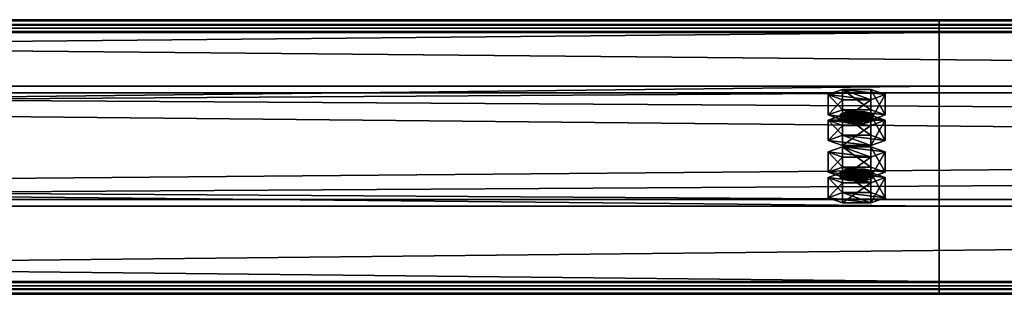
# Model space of a CAD drawing. Header units: millimetres. Extents: x -333 to 67333, y -930 to 39730.
# Tile 645 of 656: x 5766 to 6124, y 26332 to 26432. Entities that reach past the tile are written whole.
import ezdxf

# ---------------------------------------------------------------- set-up
doc = ezdxf.new("R2010")
doc.units = ezdxf.units.MM
doc.layers.add('13', color=7, linetype='Continuous')
doc.layers.add('95', color=7, linetype='Continuous')

msp = doc.modelspace()

# ---------------------------------------------------------------- meshes
at = {"layer": '13', "color": 30}
mesh = msp.add_polyface(dxfattribs=at)
corners = [(-330.01, 26335.22, 6081.7), (-330.01, 26407.61, 6066.31), (6099.99, 26407.61, 6066.31), (6099.99, 26335.22, 6081.7), (-330.01, 26366.44, 5872.64), (6099.99, 26366.44, 5872.64), (-330.01, 26427.09, 5859.75), (6099.99, 26427.09, 5859.75), (-330.01, 26429.79, 5872.47), (6099.99, 26429.79, 5872.47), (-330.01, 26431.74, 5872.05), (6099.99, 26431.74, 5872.05), (-330.01, 26428.63, 5857.38), (6099.99, 26428.63, 5857.38), (-330.01, 26364.07, 5871.1), (6099.99, 26364.07, 5871.1), (-330.01, 26405.23, 6064.77), (6099.99, 26405.23, 6064.77), (-330.01, 26336.76, 6079.33), (6099.99, 26336.76, 6079.33), (-330.01, 26334.06, 6066.61), (6099.99, 26334.06, 6066.61), (-330.01, 26332.1, 6067.03), (6099.99, 26332.1, 6067.03)]
mesh.append_faces([[corners[k] for k in face] for face in [(0, 2, 3, 3), (1, 5, 2, 2), (4, 7, 5, 5), (6, 9, 7, 7), (8, 11, 9, 9), (10, 13, 11, 11), (12, 15, 13, 13), (14, 17, 15, 15), (16, 19, 17, 17), (18, 21, 19, 19), (20, 23, 21, 21), (22, 3, 23, 23), (20, 0, 22, 22), (8, 12, 10, 10), (11, 7, 9, 9), (23, 19, 21, 21)]], dxfattribs={"vtx0": -1, "color": 30})
mesh.append_faces([[corners[k] for k in face] for face in [(1, 16, 4, 4), (16, 0, 18, 18), (18, 0, 20, 20), (12, 6, 14, 14), (14, 4, 16, 16), (3, 19, 23, 23), (19, 2, 17, 17), (17, 2, 15, 15), (15, 5, 13, 13)]], dxfattribs={"vtx0": -1, "vtx1": -1, "color": 30})
mesh.append_faces([[corners[k] for k in face] for face in [(16, 1, 0, 0), (12, 8, 6, 6), (14, 6, 4, 4), (7, 11, 13, 13), (19, 3, 2, 2), (15, 2, 5, 5), (13, 5, 7, 7)]], dxfattribs={"vtx0": -1, "vtx2": -1, "vtx3": -1, "color": 30})
mesh.append_faces([[corners[k] for k in face] for face in [(0, 1, 2, 2), (1, 4, 5, 5), (4, 6, 7, 7), (6, 8, 9, 9), (8, 10, 11, 11), (10, 12, 13, 13), (12, 14, 15, 15), (14, 16, 17, 17), (16, 18, 19, 19), (18, 20, 21, 21), (20, 22, 23, 23), (22, 0, 3, 3)]], dxfattribs={"vtx2": -1, "vtx3": -1, "color": 30})
mesh = msp.add_polyface(dxfattribs=at)
corners = [(4899.99, 26335.22, 6081.7), (4899.99, 26407.61, 6066.31), (11699.99, 26407.61, 6066.31), (11699.99, 26335.22, 6081.7), (4899.99, 26366.44, 5872.64), (11699.99, 26366.44, 5872.64), (4899.99, 26427.09, 5859.75), (11699.99, 26427.09, 5859.75), (4899.99, 26429.79, 5872.47), (11699.99, 26429.79, 5872.47), (4899.99, 26431.74, 5872.05), (11699.99, 26431.74, 5872.05), (4899.99, 26428.63, 5857.38), (11699.99, 26428.63, 5857.38), (4899.99, 26364.07, 5871.1), (11699.99, 26364.07, 5871.1), (4899.99, 26405.23, 6064.77), (11699.99, 26405.23, 6064.77), (4899.99, 26336.76, 6079.33), (11699.99, 26336.76, 6079.33), (4899.99, 26334.06, 6066.61), (11699.99, 26334.06, 6066.61), (4899.99, 26332.1, 6067.03), (11699.99, 26332.1, 6067.03)]
mesh.append_faces([[corners[k] for k in face] for face in [(0, 2, 3, 3), (1, 5, 2, 2), (4, 7, 5, 5), (6, 9, 7, 7), (8, 11, 9, 9), (10, 13, 11, 11), (12, 15, 13, 13), (14, 17, 15, 15), (16, 19, 17, 17), (18, 21, 19, 19), (20, 23, 21, 21), (22, 3, 23, 23), (20, 0, 22, 22), (8, 12, 10, 10), (11, 7, 9, 9), (23, 19, 21, 21)]], dxfattribs={"vtx0": -1, "color": 30})
mesh.append_faces([[corners[k] for k in face] for face in [(1, 16, 4, 4), (16, 0, 18, 18), (18, 0, 20, 20), (12, 6, 14, 14), (14, 4, 16, 16), (3, 19, 23, 23), (19, 2, 17, 17), (17, 2, 15, 15), (15, 5, 13, 13)]], dxfattribs={"vtx0": -1, "vtx1": -1, "color": 30})
mesh.append_faces([[corners[k] for k in face] for face in [(16, 1, 0, 0), (12, 8, 6, 6), (14, 6, 4, 4), (7, 11, 13, 13), (19, 3, 2, 2), (15, 2, 5, 5), (13, 5, 7, 7)]], dxfattribs={"vtx0": -1, "vtx2": -1, "vtx3": -1, "color": 30})
mesh.append_faces([[corners[k] for k in face] for face in [(0, 1, 2, 2), (1, 4, 5, 5), (4, 6, 7, 7), (6, 8, 9, 9), (8, 10, 11, 11), (10, 12, 13, 13), (12, 14, 15, 15), (14, 16, 17, 17), (16, 18, 19, 19), (18, 20, 21, 21), (20, 22, 23, 23), (22, 0, 3, 3)]], dxfattribs={"vtx2": -1, "vtx3": -1, "color": 30})
at = {"layer": '95', "color": 20}
mesh = msp.add_polyface(dxfattribs=at)
corners = [(6075.99, 26397.21, 6017.41), (6075.19, 26396.59, 6014.47), (6075.19, 26394.63, 6014.89), (6075.99, 26395.25, 6017.82), (6072.99, 26396.13, 6012.32), (6072.99, 26394.17, 6012.74), (6069.99, 26395.96, 6011.54), (6069.99, 26394.01, 6011.95), (6066.99, 26396.13, 6012.32), (6066.99, 26394.17, 6012.74), (6064.79, 26396.59, 6014.47), (6064.79, 26394.63, 6014.89), (6063.99, 26397.21, 6017.41), (6063.99, 26395.25, 6017.82), (6064.79, 26397.83, 6020.34), (6064.79, 26395.88, 6020.76), (6066.99, 26398.29, 6022.49), (6066.99, 26396.33, 6022.91), (6069.99, 26398.46, 6023.28), (6069.99, 26396.5, 6023.69), (6072.99, 26398.29, 6022.49), (6072.99, 26396.33, 6022.91), (6075.19, 26397.83, 6020.34), (6075.19, 26395.88, 6020.76), (6080.38, 26395.25, 6017.82), (6075.19, 26393.38, 6009.02), (6075.19, 26386.05, 6010.58), (6080.38, 26387.92, 6019.38), (6064.79, 26393.38, 6009.02), (6064.79, 26386.05, 6010.58), (6059.6, 26395.25, 6017.82), (6059.6, 26387.92, 6019.38), (6064.79, 26397.13, 6026.63), (6064.79, 26389.79, 6028.19), (6075.19, 26397.13, 6026.63), (6075.19, 26389.79, 6028.19), (6080.38, 26404.55, 6015.85), (6075.19, 26402.68, 6007.04), (6075.19, 26395.34, 6008.6), (6080.38, 26397.21, 6017.41), (6064.79, 26402.68, 6007.04), (6064.79, 26395.34, 6008.6), (6059.6, 26404.55, 6015.85), (6059.6, 26397.21, 6017.41), (6064.79, 26406.42, 6024.65), (6064.79, 26399.08, 6026.21), (6075.19, 26406.42, 6024.65), (6075.19, 26399.08, 6026.21), (6075.99, 26376.42, 5919.59), (6075.19, 26375.8, 5916.66), (6075.19, 26373.84, 5917.07), (6075.99, 26374.46, 5920.01), (6072.99, 26375.34, 5914.51), (6072.99, 26373.38, 5914.93), (6069.99, 26375.17, 5913.72), (6069.99, 26373.22, 5914.14), (6066.99, 26375.34, 5914.51), (6066.99, 26373.38, 5914.93), (6064.79, 26375.8, 5916.66), (6064.79, 26373.84, 5917.07), (6063.99, 26376.42, 5919.59), (6063.99, 26374.46, 5920.01), (6064.79, 26377.04, 5922.53), (6064.79, 26375.09, 5922.94), (6066.99, 26377.5, 5924.68), (6066.99, 26375.54, 5925.09), (6069.99, 26377.67, 5925.46), (6069.99, 26375.71, 5925.88), (6072.99, 26377.5, 5924.68), (6072.99, 26375.54, 5925.09), (6075.19, 26377.04, 5922.53), (6075.19, 26375.09, 5922.94), (6080.38, 26374.46, 5920.01), (6075.19, 26372.59, 5911.2), (6075.19, 26365.26, 5912.76), (6080.38, 26367.13, 5921.57), (6064.79, 26372.59, 5911.2), (6064.79, 26365.26, 5912.76), (6059.6, 26374.46, 5920.01), (6059.6, 26367.13, 5921.57), (6064.79, 26376.33, 5928.81), (6064.79, 26369, 5930.37), (6075.19, 26376.33, 5928.81), (6075.19, 26369, 5930.37), (6080.38, 26383.76, 5918.03), (6075.19, 26381.88, 5909.23), (6075.19, 26374.55, 5910.79), (6080.38, 26376.42, 5919.59), (6064.79, 26381.88, 5909.23), (6064.79, 26374.55, 5910.79), (6059.6, 26383.76, 5918.03), (6059.6, 26376.42, 5919.59), (6064.79, 26385.63, 5926.84), (6064.79, 26378.29, 5928.4), (6075.19, 26385.63, 5926.84), (6075.19, 26378.29, 5928.4)]
mesh.append_faces([[corners[k] for k in face] for face in [(0, 2, 3, 3), (1, 5, 2, 2), (4, 7, 5, 5), (6, 9, 7, 7), (8, 11, 9, 9), (10, 13, 11, 11), (12, 15, 13, 13), (14, 17, 15, 15), (16, 19, 17, 17), (18, 21, 19, 19), (20, 23, 21, 21), (22, 3, 23, 23), (6, 10, 8, 8), (16, 20, 18, 18), (23, 19, 21, 21), (11, 7, 9, 9), (24, 26, 27, 27), (25, 29, 26, 26), (28, 31, 29, 29), (30, 33, 31, 31), (32, 35, 33, 33), (34, 27, 35, 35), (25, 30, 28, 28), (32, 24, 34, 34), (27, 33, 35, 35), (31, 26, 29, 29), (36, 38, 39, 39), (37, 41, 38, 38), (40, 43, 41, 41), (42, 45, 43, 43), (44, 47, 45, 45), (46, 39, 47, 47), (37, 42, 40, 40), (44, 36, 46, 46), (39, 45, 47, 47), (43, 38, 41, 41), (48, 50, 51, 51), (49, 53, 50, 50), (52, 55, 53, 53), (54, 57, 55, 55), (56, 59, 57, 57), (58, 61, 59, 59), (60, 63, 61, 61), (62, 65, 63, 63), (64, 67, 65, 65), (66, 69, 67, 67), (68, 71, 69, 69), (70, 51, 71, 71), (52, 56, 54, 54), (64, 68, 66, 66), (71, 67, 69, 69), (59, 55, 57, 57), (72, 74, 75, 75), (73, 77, 74, 74), (76, 79, 77, 77), (78, 81, 79, 79), (80, 83, 81, 81), (82, 75, 83, 83), (73, 78, 76, 76), (80, 72, 82, 82), (75, 81, 83, 83), (79, 74, 77, 77), (84, 86, 87, 87), (85, 89, 86, 86), (88, 91, 89, 89), (90, 93, 91, 91), (92, 95, 93, 93), (94, 87, 95, 95), (85, 90, 88, 88), (92, 84, 94, 94), (87, 93, 95, 95), (91, 86, 89, 89)]], dxfattribs={"vtx0": -1, "color": 20})
mesh.append_faces([[corners[k] for k in face] for face in [(10, 4, 12, 12), (12, 0, 14, 14), (14, 0, 16, 16), (19, 23, 17, 17), (17, 3, 15, 15), (15, 2, 13, 13), (13, 5, 11, 11), (30, 24, 32, 32), (33, 26, 31, 31), (42, 37, 44, 44), (45, 38, 43, 43), (56, 52, 58, 58), (58, 49, 60, 60), (60, 48, 62, 62), (62, 48, 64, 64), (67, 71, 65, 65), (65, 51, 63, 63), (63, 50, 61, 61), (61, 53, 59, 59), (78, 73, 80, 80), (81, 74, 79, 79), (90, 85, 92, 92), (93, 86, 91, 91)]], dxfattribs={"vtx0": -1, "vtx1": -1, "color": 20})
mesh.append_faces([[corners[k] for k in face] for face in [(10, 6, 4, 4), (12, 4, 1, 1), (12, 1, 0, 0), (16, 0, 22, 22), (16, 22, 20, 20), (17, 23, 3, 3), (15, 3, 2, 2), (13, 2, 5, 5), (11, 5, 7, 7), (30, 25, 24, 24), (33, 27, 26, 26), (44, 37, 36, 36), (45, 39, 38, 38), (58, 52, 49, 49), (60, 49, 48, 48), (64, 48, 70, 70), (64, 70, 68, 68), (65, 71, 51, 51), (63, 51, 50, 50), (61, 50, 53, 53), (59, 53, 55, 55), (80, 73, 72, 72), (81, 75, 74, 74), (92, 85, 84, 84), (93, 87, 86, 86)]], dxfattribs={"vtx0": -1, "vtx2": -1, "vtx3": -1, "color": 20})
mesh.append_faces([[corners[k] for k in face] for face in [(0, 1, 2, 2), (1, 4, 5, 5), (4, 6, 7, 7), (6, 8, 9, 9), (8, 10, 11, 11), (10, 12, 13, 13), (12, 14, 15, 15), (14, 16, 17, 17), (16, 18, 19, 19), (18, 20, 21, 21), (20, 22, 23, 23), (22, 0, 3, 3), (24, 25, 26, 26), (25, 28, 29, 29), (28, 30, 31, 31), (30, 32, 33, 33), (32, 34, 35, 35), (34, 24, 27, 27), (36, 37, 38, 38), (37, 40, 41, 41), (40, 42, 43, 43), (42, 44, 45, 45), (44, 46, 47, 47), (46, 36, 39, 39), (48, 49, 50, 50), (49, 52, 53, 53), (52, 54, 55, 55), (54, 56, 57, 57), (56, 58, 59, 59), (58, 60, 61, 61), (60, 62, 63, 63), (62, 64, 65, 65), (64, 66, 67, 67), (66, 68, 69, 69), (68, 70, 71, 71), (70, 48, 51, 51), (72, 73, 74, 74), (73, 76, 77, 77), (76, 78, 79, 79), (78, 80, 81, 81), (80, 82, 83, 83), (82, 72, 75, 75), (84, 85, 86, 86), (85, 88, 89, 89), (88, 90, 91, 91), (90, 92, 93, 93), (92, 94, 95, 95), (94, 84, 87, 87)]], dxfattribs={"vtx2": -1, "vtx3": -1, "color": 20})

doc.saveas('drawing.dxf')
